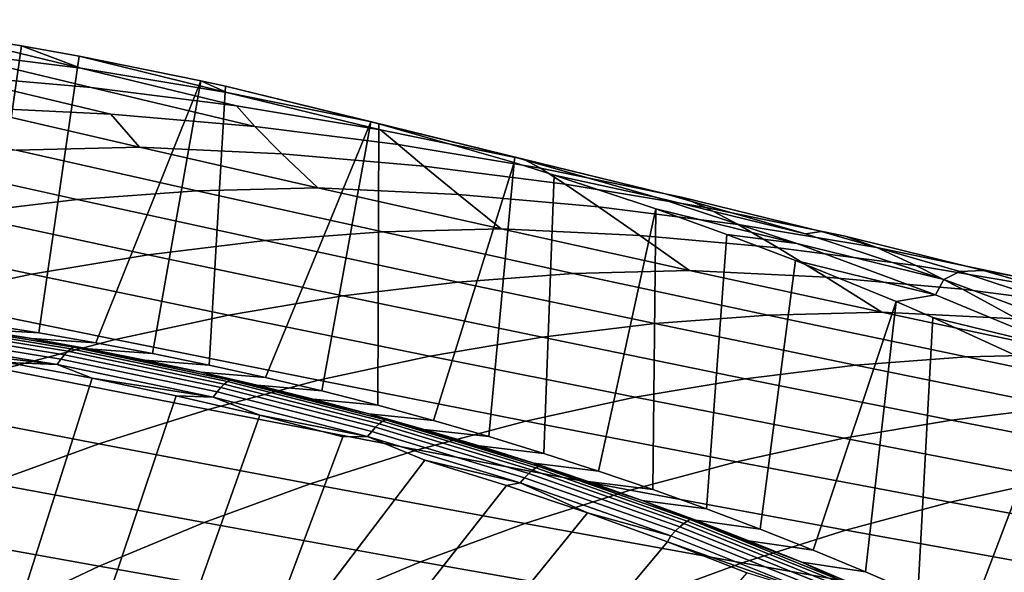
# Model space of a CAD drawing. Header units: metres. Extents: x -240 to 45, y -77 to 27.
# Tile 303 of 656: x -213.86 to -208.13, y 18.32 to 21.54. Entities that reach past the tile are written whole.
import ezdxf

# ---------------------------------------------------------------- set-up
doc = ezdxf.new("R2010")
doc.units = ezdxf.units.M
doc.layers.add('solid_102011X2', color=7, linetype='CONTINUOUS')

msp = doc.modelspace()

# ---------------------------------------------------------------- linework, layer by layer
at = {"layer": 'solid_102011X2'}
for points in [[(-213.509583, 21.258739, 276.377441), (-214.379959, 21.471098, 274.740784), (-214.908234, 21.541708, 274.872498), (-214.365067, 21.366455, 276.60202)], [(-214.421631, 19.816086, 274.75119), (-214.379959, 21.471098, 274.740784), (-213.855209, 21.388474, 274.609955), (-214.087112, 19.769182, 274.667786)], [(-213.855209, 21.388474, 274.609955), (-214.379959, 21.471098, 274.740784), (-213.509583, 21.258739, 276.377441)], [(-213.447876, 21.145813, 278.251587), (-214.365067, 21.366455, 276.60202), (-215.224777, 21.441267, 276.82785), (-214.296661, 21.219576, 278.485016)], [(-214.087112, 19.769182, 274.667786), (-213.855209, 21.388474, 274.609955), (-213.519547, 21.329029, 274.526276), (-213.753571, 19.717001, 274.584625)], [(-212.659592, 21.118402, 276.15451), (-213.519547, 21.329029, 274.526276), (-213.855209, 21.388474, 274.609955), (-213.509583, 21.258739, 276.377441)], [(-212.603134, 21.039415, 278.019653), (-213.509583, 21.258739, 276.377441), (-214.365067, 21.366455, 276.60202), (-213.447876, 21.145813, 278.251587)], [(-213.753571, 19.717001, 274.584625), (-213.519547, 21.329029, 274.526276), (-212.809982, 21.186214, 274.349365), (-213.421356, 19.659641, 274.501801)], [(-212.809982, 21.186214, 274.349365), (-213.519547, 21.329029, 274.526276), (-212.659592, 21.118402, 276.15451)], [(-213.333679, 20.992096, 280.145142), (-214.296661, 21.219576, 278.485016), (-215.148117, 21.260471, 278.719696), (-214.173996, 21.032406, 280.386505)], [(-212.495865, 20.919209, 279.905273), (-213.447876, 21.145813, 278.251587), (-214.296661, 21.219576, 278.485016), (-213.333679, 20.992096, 280.145142)], [(-211.763702, 20.900656, 277.789642), (-212.659592, 21.118402, 276.15451), (-213.509583, 21.258739, 276.377441), (-212.603134, 21.039415, 278.019653)], [(-213.090714, 19.597158, 274.419342), (-213.421356, 19.659641, 274.501801), (-212.809982, 21.186214, 274.349365)], [(-213.090714, 19.597158, 274.419342), (-212.809982, 21.186214, 274.349365), (-212.665955, 21.154348, 274.313446), (-212.761429, 19.529509, 274.33725)], [(-211.816391, 20.94573, 275.933594), (-212.665955, 21.154348, 274.313446), (-212.809982, 21.186214, 274.349365), (-212.659592, 21.118402, 276.15451)], [(-212.603134, 21.039415, 278.019653), (-213.447876, 21.145813, 278.251587), (-212.495865, 20.919209, 279.905273)], [(-212.761429, 19.529509, 274.33725), (-212.665955, 21.154348, 274.313446), (-211.820679, 20.947474, 274.102692), (-212.433319, 19.456663, 274.255432)], [(-211.820679, 20.947474, 274.102692), (-212.665955, 21.154348, 274.313446), (-211.816391, 20.94573, 275.933594)], [(-210.930847, 20.729824, 277.561951), (-211.816391, 20.94573, 275.933594), (-212.659592, 21.118402, 276.15451), (-211.763702, 20.900656, 277.789642)], [(-213.166779, 20.799589, 282.05481), (-214.173996, 21.032406, 280.386505), (-214.906189, 21.014841, 280.811188), (-213.884827, 20.781599, 282.484344)], [(-213.333679, 20.992096, 280.145142), (-214.173996, 21.032406, 280.386505), (-213.166779, 20.799589, 282.05481)], [(-212.495865, 20.919209, 279.905273), (-213.333679, 20.992096, 280.145142), (-213.166779, 20.799589, 282.05481), (-212.337601, 20.759697, 281.807892)], [(-211.763702, 20.900656, 277.789642), (-212.603134, 21.039415, 278.019653), (-212.495865, 20.919209, 279.905273), (-211.661942, 20.813969, 279.667114)], [(-212.106079, 19.378551, 274.173859), (-212.433319, 19.456663, 274.255432), (-211.820679, 20.947474, 274.102692)], [(-212.106079, 19.378551, 274.173859), (-211.820679, 20.947474, 274.102692), (-211.774277, 20.93512, 274.091125), (-211.779984, 19.295242, 274.092529)], [(-211.774277, 20.93512, 274.091125), (-211.820679, 20.947474, 274.102692), (-211.816391, 20.94573, 275.933594), (-210.981201, 20.741083, 275.715179)], [(-210.105804, 20.527277, 277.337036), (-210.981201, 20.741083, 275.715179), (-211.816391, 20.94573, 275.933594), (-210.930847, 20.729824, 277.561951)], [(-211.779984, 19.295242, 274.092529), (-211.774277, 20.93512, 274.091125), (-210.984924, 20.708818, 273.894318), (-211.455704, 19.206924, 274.011688)], [(-210.984924, 20.708818, 273.894318), (-211.774277, 20.93512, 274.091125), (-210.981201, 20.741083, 275.715179)], [(-211.661942, 20.813969, 279.667114), (-212.495865, 20.919209, 279.905273), (-212.337601, 20.759697, 281.807892), (-211.510773, 20.687531, 281.562653)], [(-210.930847, 20.729824, 277.561951), (-211.763702, 20.900656, 277.789642), (-211.661942, 20.813969, 279.667114), (-210.833145, 20.676653, 279.431183)], [(-210.833145, 20.676653, 279.431183), (-211.661942, 20.813969, 279.667114), (-211.510773, 20.687531, 281.562653), (-210.687683, 20.583315, 281.319397)], [(-212.83252, 20.544695, 284.157776), (-213.884827, 20.781599, 282.484344), (-214.596954, 20.730455, 282.920502), (-213.53067, 20.493734, 284.597656)], [(-212.128326, 20.56286, 283.724426), (-213.166779, 20.799589, 282.05481), (-213.884827, 20.781599, 282.484344), (-212.83252, 20.544695, 284.157776)], [(-212.337601, 20.759697, 281.807892), (-213.166779, 20.799589, 282.05481), (-212.128326, 20.56286, 283.724426)], [(-211.510773, 20.687531, 281.562653), (-212.337601, 20.759697, 281.807892), (-212.128326, 20.56286, 283.724426), (-211.310226, 20.523245, 283.472931)], [(-213.53067, 20.493734, 284.597656), (-214.596954, 20.730455, 282.920502), (-215.306641, 20.647305, 283.355103), (-214.22641, 20.411133, 285.03598)], [(-211.133347, 19.113594, 273.931305), (-211.455704, 19.206924, 274.011688), (-210.984924, 20.708818, 273.894318)], [(-211.133347, 19.113594, 273.931305), (-210.984924, 20.708818, 273.894318), (-210.751801, 20.63604, 273.836182), (-210.81282, 19.015259, 273.85141)], [(-210.751801, 20.63604, 273.836182), (-210.984924, 20.708818, 273.894318), (-210.981201, 20.741083, 275.715179), (-210.155319, 20.5049, 275.499481)], [(-209.289825, 20.293453, 277.115204), (-210.155319, 20.5049, 275.499481), (-210.981201, 20.741083, 275.715179), (-210.105804, 20.527277, 277.337036)], [(-210.105804, 20.527277, 277.337036), (-210.930847, 20.729824, 277.561951), (-210.833145, 20.676653, 279.431183), (-210.010727, 20.507545, 279.197845)], [(-210.687683, 20.583315, 281.319397), (-211.510773, 20.687531, 281.562653), (-211.310226, 20.523245, 283.472931), (-210.49437, 20.45167, 283.223358)], [(-210.010727, 20.507545, 279.197845), (-210.833145, 20.676653, 279.431183), (-210.687683, 20.583315, 281.319397), (-209.869537, 20.447325, 281.078583)], [(-210.81282, 19.015259, 273.85141), (-210.751801, 20.63604, 273.836182), (-210.159882, 20.438786, 273.688599), (-210.494568, 18.912111, 273.772064)], [(-209.340027, 20.237635, 275.286774), (-210.159882, 20.438786, 273.688599), (-210.751801, 20.63604, 273.836182), (-210.155319, 20.5049, 275.499481)], [(-209.869537, 20.447325, 281.078583), (-210.687683, 20.583315, 281.319397), (-210.49437, 20.45167, 283.223358), (-209.682083, 20.348366, 282.975983)], [(-211.751129, 20.304943, 285.831268), (-212.83252, 20.544695, 284.157776), (-213.53067, 20.493734, 284.597656), (-212.435669, 20.254393, 286.273956)], [(-211.060471, 20.323063, 285.395081), (-212.128326, 20.56286, 283.724426), (-212.83252, 20.544695, 284.157776), (-211.751129, 20.304943, 285.831268)], [(-211.310226, 20.523245, 283.472931), (-212.128326, 20.56286, 283.724426), (-211.060471, 20.323063, 285.395081)], [(-209.289825, 20.293453, 277.115204), (-210.105804, 20.527277, 277.337036), (-210.010727, 20.507545, 279.197845), (-209.195923, 20.307007, 278.967529)], [(-212.435669, 20.254393, 286.273956), (-213.53067, 20.493734, 284.597656), (-214.22641, 20.411133, 285.03598), (-213.117813, 20.172571, 286.715057)], [(-210.49437, 20.45167, 283.223358), (-211.310226, 20.523245, 283.472931), (-211.060471, 20.323063, 285.395081), (-210.253387, 20.283602, 285.139984)], [(-208.484253, 20.028812, 276.896637), (-209.340027, 20.237635, 275.286774), (-210.155319, 20.5049, 275.499481), (-209.289825, 20.293453, 277.115204)], [(-209.195923, 20.307007, 278.967529), (-210.010727, 20.507545, 279.197845), (-209.869537, 20.447325, 281.078583), (-209.057617, 20.279848, 280.840607)], [(-210.178589, 18.80414, 273.693268), (-210.494568, 18.912111, 273.772064), (-210.159882, 20.438786, 273.688599)], [(-209.682083, 20.348366, 282.975983), (-210.49437, 20.45167, 283.223358), (-210.253387, 20.283602, 285.139984), (-209.448441, 20.212517, 284.886993)], [(-210.178589, 18.80414, 273.693268), (-210.159882, 20.438786, 273.688599), (-209.746735, 20.290318, 273.585602), (-209.864883, 18.691359, 273.615051)], [(-209.746735, 20.290318, 273.585602), (-210.159882, 20.438786, 273.688599), (-209.340027, 20.237635, 275.286774)], [(-209.057617, 20.279848, 280.840607), (-209.869537, 20.447325, 281.078583), (-209.682083, 20.348366, 282.975983), (-208.874603, 20.21361, 282.731262)], [(-213.117813, 20.172571, 286.715057), (-214.22641, 20.411133, 285.03598), (-214.91864, 20.29706, 285.472076), (-213.796509, 20.05965, 287.1539)], [(-213.796509, 20.05965, 287.1539), (-214.91864, 20.29706, 285.472076), (-215.606293, 20.151691, 285.905304), (-214.470703, 19.915802, 287.589844)], [(-210.642563, 20.06315, 287.5047), (-211.751129, 20.304943, 285.831268), (-212.435669, 20.254393, 286.273956), (-211.313843, 20.013208, 287.94928)], [(-209.965103, 20.08103, 287.066559), (-211.060471, 20.323063, 285.395081), (-211.751129, 20.304943, 285.831268), (-210.642563, 20.06315, 287.5047)], [(-210.253387, 20.283602, 285.139984), (-211.060471, 20.323063, 285.395081), (-209.965103, 20.08103, 287.066559)], [(-208.874603, 20.21361, 282.731262), (-209.682083, 20.348366, 282.975983), (-209.448441, 20.212517, 284.886993), (-208.646912, 20.110037, 284.636414)], [(-208.484253, 20.028812, 276.896637), (-209.289825, 20.293453, 277.115204), (-209.195923, 20.307007, 278.967529), (-208.389984, 20.075476, 278.740601)], [(-208.389984, 20.075476, 278.740601), (-209.195923, 20.307007, 278.967529), (-209.057617, 20.279848, 280.840607), (-208.253113, 20.081244, 280.605957)], [(-211.313843, 20.013208, 287.94928), (-212.435669, 20.254393, 286.273956), (-213.117813, 20.172571, 286.715057), (-211.982773, 19.932371, 288.392273)], [(-209.448441, 20.212517, 284.886993), (-210.253387, 20.283602, 285.139984), (-209.965103, 20.08103, 287.066559), (-209.16893, 20.041636, 286.808746)], [(-209.864883, 18.691359, 273.615051), (-209.746735, 20.290318, 273.585602), (-209.347305, 20.138113, 273.486023), (-209.553635, 18.573915, 273.537445)], [(-208.532211, 19.93874, 275.085785), (-209.347305, 20.138113, 273.486023), (-209.746735, 20.290318, 273.585602), (-209.340027, 20.237635, 275.286774)], [(-208.253113, 20.081244, 280.605957), (-209.057617, 20.279848, 280.840607), (-208.874603, 20.21361, 282.731262), (-208.073181, 20.047686, 282.489624)], [(-208.646912, 20.110037, 284.636414), (-209.448441, 20.212517, 284.886993), (-209.16893, 20.041636, 286.808746), (-208.374786, 19.970963, 286.553192)], [(-208.532211, 19.93874, 275.085785), (-209.340027, 20.237635, 275.286774), (-208.484253, 20.028812, 276.896637)], [(-208.073181, 20.047686, 282.489624), (-208.874603, 20.21361, 282.731262), (-208.646912, 20.110037, 284.636414), (-207.850067, 19.976439, 284.388702)], [(-211.982773, 19.932371, 288.392273), (-213.117813, 20.172571, 286.715057), (-213.796509, 20.05965, 287.1539), (-212.648331, 19.820801, 288.833008)], [(-209.553635, 18.573915, 273.537445), (-209.347305, 20.138113, 273.486023), (-208.761673, 19.899191, 273.339996), (-209.245041, 18.451887, 273.46051)], [(-208.761673, 19.899191, 273.339996), (-209.347305, 20.138113, 273.486023), (-208.532211, 19.93874, 275.085785)], [(-208.844055, 19.837606, 288.738647), (-209.965103, 20.08103, 287.066559), (-210.642563, 20.06315, 287.5047), (-209.508698, 19.820127, 289.177887)], [(-209.16893, 20.041636, 286.808746), (-209.965103, 20.08103, 287.066559), (-208.844055, 19.837606, 288.738647)], [(-207.850067, 19.976439, 284.388702), (-208.646912, 20.110037, 284.636414), (-208.374786, 19.970963, 286.553192), (-207.583969, 19.86924, 286.300262)], [(-207.681213, 19.731668, 276.698608), (-208.484253, 20.028812, 276.896637), (-208.389984, 20.075476, 278.740601), (-207.594238, 19.813412, 278.517242)], [(-207.594238, 19.813412, 278.517242), (-208.389984, 20.075476, 278.740601), (-208.253113, 20.081244, 280.605957), (-207.457275, 19.85195, 280.374908)], [(-207.457275, 19.85195, 280.374908), (-208.253113, 20.081244, 280.605957), (-208.073181, 20.047686, 282.489624), (-207.278992, 19.850954, 282.251556)], [(-212.648331, 19.820801, 288.833008), (-213.796509, 20.05965, 287.1539), (-214.470703, 19.915802, 287.589844), (-213.309479, 19.678673, 289.270813)], [(-210.167114, 19.770964, 289.623535), (-211.313843, 20.013208, 287.94928), (-211.982773, 19.932371, 288.392273), (-210.823227, 19.691277, 290.067627)], [(-209.508698, 19.820127, 289.177887), (-210.642563, 20.06315, 287.5047), (-211.313843, 20.013208, 287.94928), (-210.167114, 19.770964, 289.623535)], [(-208.374786, 19.970963, 286.553192), (-209.16893, 20.041636, 286.808746), (-208.844055, 19.837606, 288.738647), (-208.058685, 19.798212, 288.478882)], [(-207.741745, 19.610912, 274.880096), (-208.532211, 19.93874, 275.085785), (-208.484253, 20.028812, 276.896637), (-207.681213, 19.731668, 276.698608)], [(-207.583969, 19.86924, 286.300262), (-208.374786, 19.970963, 286.553192), (-208.058685, 19.798212, 288.478882), (-207.275238, 19.727896, 288.221588)], [(-213.309479, 19.678673, 289.270813), (-214.470703, 19.915802, 287.589844), (-215.139374, 19.741272, 288.022186), (-213.965195, 19.506229, 289.705017)], [(-210.823227, 19.691277, 290.067627), (-211.982773, 19.932371, 288.392273), (-212.648331, 19.820801, 288.833008), (-211.476044, 19.581228, 290.50943)], [(-208.938828, 18.325159, 273.384155), (-209.245041, 18.451887, 273.46051), (-208.761673, 19.899191, 273.339996)], [(-208.938828, 18.325159, 273.384155), (-208.761673, 19.899191, 273.339996), (-208.547653, 19.807074, 273.286621), (-208.634598, 18.193583, 273.308319)], [(-207.741745, 19.610912, 274.880096), (-208.547653, 19.807074, 273.286621), (-208.761673, 19.899191, 273.339996), (-208.532211, 19.93874, 275.085785)], [(-214.486572, 19.775719, 273.629395), (-214.470657, 19.784853, 273.682465), (-213.551041, 19.633623, 273.453186), (-213.567368, 19.624615, 273.400238)], [(-214.470657, 19.784853, 273.682465), (-214.128891, 19.7388, 273.654938), (-213.797012, 19.683691, 273.572205)], [(-213.551041, 19.633623, 273.453186), (-214.470657, 19.784853, 273.682465), (-213.797012, 19.683691, 273.572205)], [(-214.461761, 19.788685, 273.737946), (-214.087112, 19.769182, 274.667786), (-213.753571, 19.717001, 274.584625), (-214.128891, 19.7388, 273.654938)], [(-211.476044, 19.581228, 290.50943), (-212.648331, 19.820801, 288.833008), (-213.309479, 19.678673, 289.270813), (-212.124557, 19.440987, 290.948334)], [(-208.351425, 19.576683, 290.850677), (-209.508698, 19.820127, 289.177887), (-210.167114, 19.770964, 289.623535), (-208.99736, 19.528437, 291.296661)], [(-207.699219, 19.593628, 290.411072), (-208.844055, 19.837606, 288.738647), (-209.508698, 19.820127, 289.177887), (-208.351425, 19.576683, 290.850677)], [(-208.058685, 19.798212, 288.478882), (-208.844055, 19.837606, 288.738647), (-207.699219, 19.593628, 290.411072)], [(-208.634598, 18.193583, 273.308319), (-208.547653, 19.807074, 273.286621), (-207.797867, 19.463451, 273.099701), (-208.332016, 18.057011, 273.23288)], [(-207.797867, 19.463451, 273.099701), (-208.547653, 19.807074, 273.286621), (-207.741745, 19.610912, 274.880096)], [(-214.541458, 19.713369, 273.483459), (-214.522186, 19.73975, 273.529266), (-213.604599, 19.589144, 273.300476), (-213.625046, 19.563129, 273.254974)], [(-214.522186, 19.73975, 273.529266), (-214.503815, 19.76062, 273.578125), (-213.585281, 19.609724, 273.349121), (-213.604599, 19.589144, 273.300476)], [(-214.503815, 19.76062, 273.578125), (-214.486572, 19.775719, 273.629395), (-213.567368, 19.624615, 273.400238), (-213.585281, 19.609724, 273.349121)], [(-214.128891, 19.7388, 273.654938), (-213.753571, 19.717001, 274.584625), (-213.421356, 19.659641, 274.501801), (-213.797012, 19.683691, 273.572205)], [(-208.99736, 19.528437, 291.296661), (-210.167114, 19.770964, 289.623535), (-210.823227, 19.691277, 290.067627), (-209.641083, 19.450037, 291.741089)], [(-214.561371, 19.681808, 273.441254), (-214.541458, 19.713369, 273.483459), (-213.625046, 19.563129, 273.254974), (-213.646393, 19.532009, 273.213135)], [(-213.646393, 19.532009, 273.213135), (-214.430557, 19.623852, 273.365784), (-214.561371, 19.681808, 273.441254)], [(-212.124557, 19.440987, 290.948334), (-213.309479, 19.678673, 289.270813), (-213.965195, 19.506229, 289.705017), (-212.767746, 19.270794, 291.383606)], [(-213.797012, 19.683691, 273.572205), (-213.421356, 19.659641, 274.501801), (-213.090714, 19.597158, 274.419342), (-213.466263, 19.623383, 273.489746)], [(-213.551041, 19.633623, 273.453186), (-213.797012, 19.683691, 273.572205), (-213.466263, 19.623383, 273.489746)], [(-209.641083, 19.450037, 291.741089), (-210.823227, 19.691277, 290.067627), (-211.476044, 19.581228, 290.50943), (-210.281586, 19.341646, 292.183258)], [(-213.646393, 19.532009, 273.213135), (-213.935715, 19.544403, 273.242401), (-214.430557, 19.623852, 273.365784)], [(-213.604599, 19.589144, 273.300476), (-213.585281, 19.609724, 273.349121), (-212.673813, 19.418665, 273.121857), (-212.694046, 19.398418, 273.073456)], [(-213.585281, 19.609724, 273.349121), (-213.567368, 19.624615, 273.400238), (-212.655212, 19.433313, 273.172821), (-212.673813, 19.418665, 273.121857)], [(-213.567368, 19.624615, 273.400238), (-213.551041, 19.633623, 273.453186), (-212.638489, 19.442177, 273.225677), (-212.655212, 19.433313, 273.172821)], [(-213.551041, 19.633623, 273.453186), (-213.466263, 19.623383, 273.489746), (-213.136703, 19.557903, 273.407562)], [(-213.551041, 19.633623, 273.453186), (-213.136703, 19.557903, 273.407562), (-212.808456, 19.487274, 273.325745)], [(-212.638489, 19.442177, 273.225677), (-213.551041, 19.633623, 273.453186), (-212.808456, 19.487274, 273.325745)], [(-213.466263, 19.623383, 273.489746), (-213.090714, 19.597158, 274.419342), (-212.761429, 19.529509, 274.33725), (-213.136703, 19.557903, 273.407562)], [(-213.646393, 19.532009, 273.213135), (-213.625046, 19.563129, 273.254974), (-212.715668, 19.372828, 273.028229), (-212.738403, 19.342215, 272.986755)], [(-213.625046, 19.563129, 273.254974), (-213.604599, 19.589144, 273.300476), (-212.694046, 19.398418, 273.073456), (-212.715668, 19.372828, 273.028229)], [(-213.136703, 19.557903, 273.407562), (-212.761429, 19.529509, 274.33725), (-212.433319, 19.456663, 274.255432), (-212.808456, 19.487274, 273.325745)], [(-210.281586, 19.341646, 292.183258), (-211.476044, 19.581228, 290.50943), (-212.124557, 19.440987, 290.948334), (-210.917862, 19.203426, 292.622528)], [(-207.172623, 19.333632, 292.522919), (-208.351425, 19.576683, 290.850677), (-208.99736, 19.528437, 291.296661), (-207.806519, 19.286406, 292.968536)], [(-206.532471, 19.349936, 292.083649), (-207.699219, 19.593628, 290.411072), (-208.351425, 19.576683, 290.850677), (-207.172623, 19.333632, 292.522919)], [(-212.767746, 19.270794, 291.383606), (-213.965195, 19.506229, 289.705017), (-214.614502, 19.303774, 290.134918), (-213.404648, 19.070946, 291.814636)], [(-213.925095, 17.941322, 271.686462), (-214.39061, 18.031254, 271.802521), (-213.935715, 19.544403, 273.242401), (-213.443329, 19.45335, 273.119629)], [(-213.646393, 19.532009, 273.213135), (-213.443329, 19.45335, 273.119629), (-213.935715, 19.544403, 273.242401)], [(-212.738403, 19.342215, 272.986755), (-213.443329, 19.45335, 273.119629), (-213.646393, 19.532009, 273.213135)], [(-207.806519, 19.286406, 292.968536), (-208.99736, 19.528437, 291.296661), (-209.641083, 19.450037, 291.741089), (-208.438248, 19.209402, 293.412598)], [(-213.462433, 17.840338, 271.571106), (-213.925095, 17.941322, 271.686462), (-213.443329, 19.45335, 273.119629), (-212.953735, 19.350769, 272.997559)], [(-212.738403, 19.342215, 272.986755), (-212.953735, 19.350769, 272.997559), (-213.443329, 19.45335, 273.119629)], [(-212.808456, 19.487274, 273.325745), (-212.433319, 19.456663, 274.255432), (-212.106079, 19.378551, 274.173859), (-212.481598, 19.411528, 273.244232)], [(-212.638489, 19.442177, 273.225677), (-212.808456, 19.487274, 273.325745), (-212.481598, 19.411528, 273.244232)], [(-210.917862, 19.203426, 292.622528), (-212.124557, 19.440987, 290.948334), (-212.767746, 19.270794, 291.383606), (-211.548965, 19.035614, 293.058197)], [(-212.655212, 19.433313, 273.172821), (-212.638489, 19.442177, 273.225677), (-211.734665, 19.210735, 273.000336), (-211.751801, 19.202038, 272.947571)], [(-212.638489, 19.442177, 273.225677), (-212.481598, 19.411528, 273.244232), (-212.156265, 19.330698, 273.163116)], [(-212.638489, 19.442177, 273.225677), (-212.156265, 19.330698, 273.163116), (-211.832504, 19.24481, 273.082397)], [(-211.734665, 19.210735, 273.000336), (-212.638489, 19.442177, 273.225677), (-211.832504, 19.24481, 273.082397)], [(-208.438248, 19.209402, 293.412598), (-209.641083, 19.450037, 291.741089), (-210.281586, 19.341646, 292.183258), (-209.066849, 19.10277, 293.854462)], [(-208.332016, 18.057011, 273.23288), (-207.797867, 19.463451, 273.099701), (-207.762558, 19.44644, 273.090881), (-208.031631, 17.915689, 273.157959)], [(-212.715668, 19.372828, 273.028229), (-212.694046, 19.398418, 273.073456), (-211.792206, 19.167797, 272.848602), (-211.814987, 19.142689, 272.80368)], [(-212.694046, 19.398418, 273.073456), (-212.673813, 19.418665, 273.121857), (-211.771057, 19.187664, 272.89679), (-211.792206, 19.167797, 272.848602)], [(-212.673813, 19.418665, 273.121857), (-212.655212, 19.433313, 273.172821), (-211.751801, 19.202038, 272.947571), (-211.771057, 19.187664, 272.89679)], [(-212.481598, 19.411528, 273.244232), (-212.106079, 19.378551, 274.173859), (-211.779984, 19.295242, 274.092529), (-212.156265, 19.330698, 273.163116)], [(-213.002914, 17.728397, 271.456543), (-213.462433, 17.840338, 271.571106), (-212.953735, 19.350769, 272.997559), (-212.467255, 19.236738, 272.876251)], [(-212.738403, 19.342215, 272.986755), (-212.467255, 19.236738, 272.876251), (-212.953735, 19.350769, 272.997559)], [(-212.738403, 19.342215, 272.986755), (-212.715668, 19.372828, 273.028229), (-211.814987, 19.142689, 272.80368), (-211.839096, 19.112652, 272.762512)], [(-211.839096, 19.112652, 272.762512), (-212.467255, 19.236738, 272.876251), (-212.738403, 19.342215, 272.986755)], [(-212.156265, 19.330698, 273.163116), (-211.779984, 19.295242, 274.092529), (-211.455704, 19.206924, 274.011688), (-211.832504, 19.24481, 273.082397)], [(-209.066849, 19.10277, 293.854462), (-210.281586, 19.341646, 292.183258), (-210.917862, 19.203426, 292.622528), (-209.69133, 18.966673, 294.293457)], [(-213.404648, 19.070946, 291.814636), (-214.614502, 19.303774, 290.134918), (-215.256378, 19.071621, 290.559906), (-214.034286, 18.841753, 292.240692)], [(-211.548965, 19.035614, 293.058197), (-212.767746, 19.270794, 291.383606), (-213.404648, 19.070946, 291.814636), (-212.173904, 18.838501, 293.489594)], [(-206.596466, 19.045652, 294.639038), (-207.806519, 19.286406, 292.968536), (-208.438248, 19.209402, 293.412598), (-207.216629, 18.970116, 295.082184)], [(-212.546875, 17.605618, 271.342834), (-213.002914, 17.728397, 271.456543), (-212.467255, 19.236738, 272.876251), (-211.984192, 19.111382, 272.755829)], [(-211.839096, 19.112652, 272.762512), (-211.984192, 19.111382, 272.755829), (-212.467255, 19.236738, 272.876251)], [(-211.832504, 19.24481, 273.082397), (-211.455704, 19.206924, 274.011688), (-211.133347, 19.113594, 273.931305), (-211.510422, 19.153906, 273.002106)], [(-211.734665, 19.210735, 273.000336), (-211.832504, 19.24481, 273.082397), (-211.510422, 19.153906, 273.002106)], [(-211.751801, 19.202038, 272.947571), (-211.734665, 19.210735, 273.000336), (-210.841278, 18.939524, 272.777588), (-210.85881, 18.931013, 272.724915)], [(-211.734665, 19.210735, 273.000336), (-211.510422, 19.153906, 273.002106), (-211.19014, 19.05802, 272.922241)], [(-211.734665, 19.210735, 273.000336), (-211.19014, 19.05802, 272.922241), (-210.871704, 18.957186, 272.842834)], [(-210.841278, 18.939524, 272.777588), (-211.734665, 19.210735, 273.000336), (-210.871704, 18.957186, 272.842834)], [(-207.216629, 18.970116, 295.082184), (-208.438248, 19.209402, 293.412598), (-209.066849, 19.10277, 293.854462), (-207.833755, 18.865316, 295.523132)], [(-211.814987, 19.142689, 272.80368), (-211.792206, 19.167797, 272.848602), (-210.900757, 18.897505, 272.626343), (-210.924683, 18.872934, 272.581696)], [(-211.792206, 19.167797, 272.848602), (-211.771057, 19.187664, 272.89679), (-210.878708, 18.916945, 272.674286), (-210.900757, 18.897505, 272.626343)], [(-211.771057, 19.187664, 272.89679), (-211.751801, 19.202038, 272.947571), (-210.85881, 18.931013, 272.724915), (-210.878708, 18.916945, 272.674286)], [(-209.69133, 18.966673, 294.293457), (-210.917862, 19.203426, 292.622528), (-211.548965, 19.035614, 293.058197), (-210.31076, 18.801338, 294.728851)], [(-211.510422, 19.153906, 273.002106), (-211.133347, 19.113594, 273.931305), (-210.81282, 19.015259, 273.85141), (-211.19014, 19.05802, 272.922241)], [(-211.839096, 19.112652, 272.762512), (-211.504898, 18.974808, 272.636353), (-212.546875, 17.605618, 271.342834), (-211.984192, 19.111382, 272.755829)], [(-211.839096, 19.112652, 272.762512), (-211.814987, 19.142689, 272.80368), (-210.924683, 18.872934, 272.581696), (-210.95015, 18.843542, 272.540894)], [(-210.95015, 18.843542, 272.540894), (-211.504898, 18.974808, 272.636353), (-211.839096, 19.112652, 272.762512)], [(-207.833755, 18.865316, 295.523132), (-209.066849, 19.10277, 293.854462), (-209.69133, 18.966673, 294.293457), (-208.446884, 18.731409, 295.961212)], [(-212.173904, 18.838501, 293.489594), (-213.404648, 19.070946, 291.814636), (-214.034286, 18.841753, 292.240692), (-212.791733, 18.612392, 293.916046)], [(-210.31076, 18.801338, 294.728851), (-211.548965, 19.035614, 293.058197), (-212.173904, 18.838501, 293.489594), (-210.924194, 18.607056, 295.160004)], [(-211.19014, 19.05802, 272.922241), (-210.81282, 19.015259, 273.85141), (-210.494568, 18.912111, 273.772064), (-210.871704, 18.957186, 272.842834)], [(-212.546875, 17.605618, 271.342834), (-211.504898, 18.974808, 272.636353), (-211.029648, 18.827147, 272.517853), (-212.09462, 17.47212, 271.230072)], [(-210.95015, 18.843542, 272.540894), (-211.029648, 18.827147, 272.517853), (-211.504898, 18.974808, 272.636353)], [(-210.878708, 18.916945, 272.674286), (-210.85881, 18.931013, 272.724915), (-209.977921, 18.620543, 272.50528), (-209.998474, 18.606815, 272.454834)], [(-210.871704, 18.957186, 272.842834), (-210.494568, 18.912111, 273.772064), (-210.178589, 18.80414, 273.693268), (-210.555237, 18.851452, 272.763947)], [(-210.841278, 18.939524, 272.777588), (-210.871704, 18.957186, 272.842834), (-210.555237, 18.851452, 272.763947)], [(-210.85881, 18.931013, 272.724915), (-210.841278, 18.939524, 272.777588), (-209.960007, 18.628849, 272.557861), (-209.977921, 18.620543, 272.50528)], [(-210.841278, 18.939524, 272.777588), (-210.555237, 18.851452, 272.763947), (-210.240829, 18.740854, 272.685547)], [(-209.960007, 18.628849, 272.557861), (-210.841278, 18.939524, 272.777588), (-210.240829, 18.740854, 272.685547)], [(-208.446884, 18.731409, 295.961212), (-209.69133, 18.966673, 294.293457), (-210.31076, 18.801338, 294.728851), (-209.055084, 18.568617, 296.395752)], [(-210.95015, 18.843542, 272.540894), (-210.924683, 18.872934, 272.581696), (-210.046432, 18.563869, 272.362732), (-210.073242, 18.535191, 272.322235)], [(-210.924683, 18.872934, 272.581696), (-210.900757, 18.897505, 272.626343), (-210.021408, 18.587845, 272.407104), (-210.046432, 18.563869, 272.362732)], [(-210.900757, 18.897505, 272.626343), (-210.878708, 18.916945, 272.674286), (-209.998474, 18.606815, 272.454834), (-210.021408, 18.587845, 272.407104)], [(-206.584229, 18.629999, 297.189209), (-207.833755, 18.865316, 295.523132), (-208.446884, 18.731409, 295.961212), (-207.186432, 18.498316, 297.625854)], [(-212.791733, 18.612392, 293.916046), (-214.034286, 18.841753, 292.240692), (-214.655685, 18.58359, 292.661194), (-213.401505, 18.357656, 294.336975)], [(-210.924194, 18.607056, 295.160004), (-212.173904, 18.838501, 293.489594), (-212.791733, 18.612392, 293.916046), (-211.530655, 18.384119, 295.586273)], [(-212.09462, 17.47212, 271.230072), (-211.029648, 18.827147, 272.517853), (-210.558762, 18.668535, 272.400421), (-211.646454, 17.328037, 271.118347)], [(-210.95015, 18.843542, 272.540894), (-210.558762, 18.668535, 272.400421), (-211.029648, 18.827147, 272.517853)], [(-210.073242, 18.535191, 272.322235), (-210.558762, 18.668535, 272.400421), (-210.95015, 18.843542, 272.540894)], [(-210.555237, 18.851452, 272.763947), (-210.178589, 18.80414, 273.693268), (-209.864883, 18.691359, 273.615051), (-210.240829, 18.740854, 272.685547)], [(-209.055084, 18.568617, 296.395752), (-210.31076, 18.801338, 294.728851), (-210.924194, 18.607056, 295.160004), (-209.65741, 18.377222, 296.82608)], [(-210.240829, 18.740854, 272.685547), (-209.864883, 18.691359, 273.615051), (-209.553635, 18.573915, 273.537445), (-209.928528, 18.625435, 272.607697)], [(-209.960007, 18.628849, 272.557861), (-210.240829, 18.740854, 272.685547), (-209.928528, 18.625435, 272.607697)], [(-207.186432, 18.498316, 297.625854), (-208.446884, 18.731409, 295.961212), (-209.055084, 18.568617, 296.395752), (-207.783813, 18.338097, 298.05899)], [(-211.646454, 17.328037, 271.118347), (-210.558762, 18.668535, 272.400421), (-210.092529, 18.499107, 272.28418), (-211.202652, 17.173504, 271.00769)], [(-210.073242, 18.535191, 272.322235), (-210.092529, 18.499107, 272.28418), (-210.558762, 18.668535, 272.400421)], [(-213.401505, 18.357656, 294.336975), (-214.655685, 18.58359, 292.661194), (-215.267914, 18.29689, 293.075439), (-214.002289, 18.074717, 294.751648)], [(-211.530655, 18.384119, 295.586273), (-212.791733, 18.612392, 293.916046), (-213.401505, 18.357656, 294.336975), (-212.129227, 18.132891, 296.006958)], [(-209.65741, 18.377222, 296.82608), (-210.924194, 18.607056, 295.160004), (-211.530655, 18.384119, 295.586273), (-210.25293, 18.157513, 297.251556)], [(-210.046432, 18.563869, 272.362732), (-210.021408, 18.587845, 272.407104), (-209.155853, 18.239225, 272.191284), (-209.181992, 18.215904, 272.147186)], [(-210.021408, 18.587845, 272.407104), (-209.998474, 18.606815, 272.454834), (-209.13205, 18.257681, 272.2388), (-209.155853, 18.239225, 272.191284)], [(-209.998474, 18.606815, 272.454834), (-209.977921, 18.620543, 272.50528), (-209.110886, 18.271036, 272.289093), (-209.13205, 18.257681, 272.2388)], [(-209.977921, 18.620543, 272.50528), (-209.960007, 18.628849, 272.557861), (-209.09259, 18.279118, 272.341583), (-209.110886, 18.271036, 272.289093)], [(-209.960007, 18.628849, 272.557861), (-209.928528, 18.625435, 272.607697), (-209.618469, 18.505243, 272.530365)], [(-209.960007, 18.628849, 272.557861), (-209.618469, 18.505243, 272.530365), (-209.310699, 18.380327, 272.453644)], [(-209.09259, 18.279118, 272.341583), (-209.960007, 18.628849, 272.557861), (-209.310699, 18.380327, 272.453644)], [(-209.928528, 18.625435, 272.607697), (-209.553635, 18.573915, 273.537445), (-209.245041, 18.451887, 273.46051), (-209.618469, 18.505243, 272.530365)], [(-209.210098, 18.188007, 272.107025), (-210.092529, 18.499107, 272.28418), (-210.073242, 18.535191, 272.322235)], [(-210.073242, 18.535191, 272.322235), (-210.046432, 18.563869, 272.362732), (-209.181992, 18.215904, 272.147186), (-209.210098, 18.188007, 272.107025)], [(-207.783813, 18.338097, 298.05899), (-209.055084, 18.568617, 296.395752), (-209.65741, 18.377222, 296.82608), (-208.375473, 18.149616, 298.487976)], [(-211.202652, 17.173504, 271.00769), (-210.092529, 18.499107, 272.28418), (-209.631256, 18.319014, 272.169159), (-210.76355, 17.008663, 270.898224)], [(-209.210098, 18.188007, 272.107025), (-209.631256, 18.319014, 272.169159), (-210.092529, 18.499107, 272.28418)], [(-209.618469, 18.505243, 272.530365), (-209.245041, 18.451887, 273.46051), (-208.938828, 18.325159, 273.384155), (-209.310699, 18.380327, 272.453644)], [(-212.129227, 18.132891, 296.006958), (-213.401505, 18.357656, 294.336975), (-214.002289, 18.074717, 294.751648), (-212.719009, 17.853792, 296.421478)], [(-210.25293, 18.157513, 297.251556), (-211.530655, 18.384119, 295.586273), (-212.129227, 18.132891, 296.006958), (-210.840729, 17.909845, 297.671478)], [(-208.375473, 18.149616, 298.487976), (-209.65741, 18.377222, 296.82608), (-210.25293, 18.157513, 297.251556), (-208.96048, 17.933155, 298.91214)], [(-209.310699, 18.380327, 272.453644), (-208.938828, 18.325159, 273.384155), (-208.634598, 18.193583, 273.308319), (-209.005325, 18.250731, 272.377502)], [(-209.09259, 18.279118, 272.341583), (-209.310699, 18.380327, 272.453644), (-209.005325, 18.250731, 272.377502)], [(-206.498901, 18.110428, 299.718689), (-207.783813, 18.338097, 298.05899), (-208.375473, 18.149616, 298.487976), (-207.080322, 17.924852, 300.145813)]]:
    msp.add_3dface(points, dxfattribs=at)

doc.saveas('drawing.dxf')
